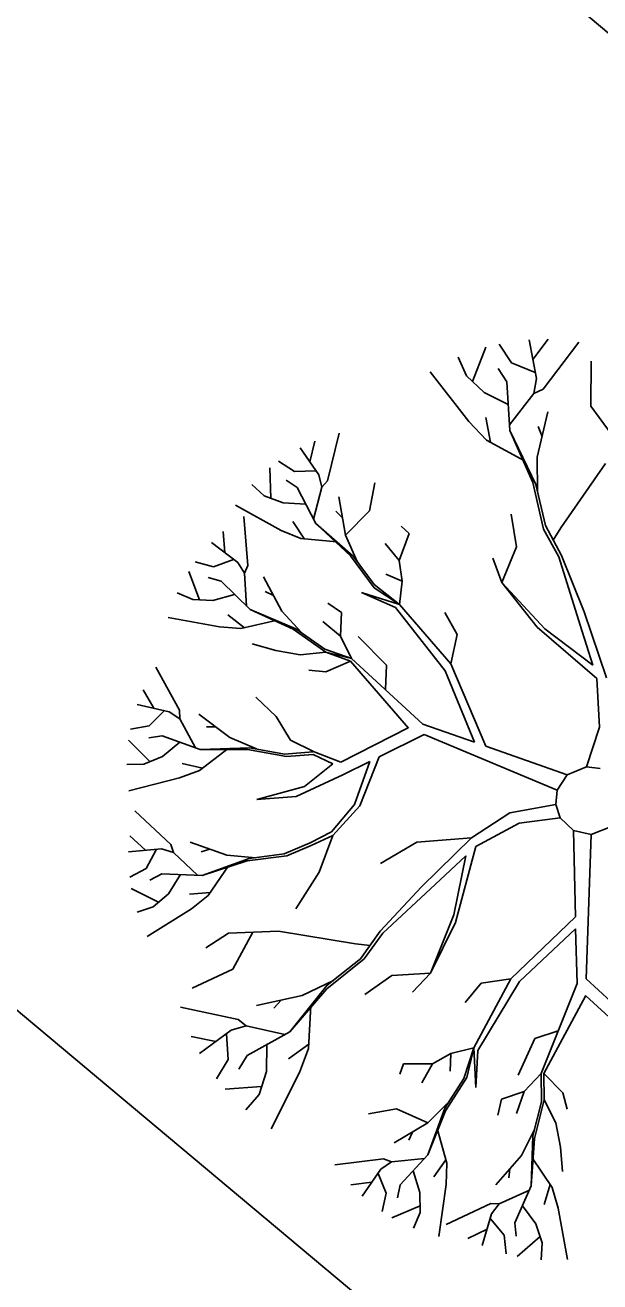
# Model space of a CAD drawing. Extents: x -438233 to -437334, y -1133133 to -1132623.
# Drawn here: x -437578.34 to -437576.812, y -1132702.67 to -1132699.331 of the extents above; entities that cross this region are included whole.
import ezdxf

# ---------------------------------------------------------------- set-up
doc = ezdxf.new("R2010")
doc.units = 0
for name, color, linetype in [('Vrstva 1', 7, 'Continuous'), ('Vrstva 50', 7, 'Continuous'), ('XR$3$Okno', 7, 'Continuous')]:
    doc.layers.add(name, color=color, linetype=linetype)

msp = doc.modelspace()

# ---------------------------------------------------------------- linework, layer by layer
at = {"layer": 'Vrstva 1'}
for p, q in [((-437577.0473, -1132700.2281), (-437577.0804, -1132700.1779)), ((-437576.9807, -1132700.2693), (-437577.0003, -1132700.1666)), ((-437576.9903, -1132700.2193), (-437576.9496, -1132700.1654)), ((-437576.9631, -1132700.2977), (-437576.868, -1132700.1733)), ((-437577.1667, -1132700.2622), (-437577.1887, -1132700.2129)), ((-437577.1507, -1132700.2774), (-437577.1157, -1132700.1867)), ((-437577.0598, -1132700.2786), (-437577.0829, -1132700.2431)), ((-437576.9844, -1132700.2534), (-437577.0473, -1132700.2281)), ((-437576.8362, -1132700.343), (-437576.8354, -1132700.2232)), ((-437577.1605, -1132700.3842), (-437577.2632, -1132700.2519)), ((-437577.1201, -1132700.3065), (-437577.1667, -1132700.2622)), ((-437577.0515, -1132700.408), (-437577.0598, -1132700.2786)), ((-437576.9876, -1132700.3092), (-437576.9807, -1132700.2693)), ((-437577.0559, -1132700.3386), (-437577.1201, -1132700.3065)), ((-437577.0522, -1132700.3923), (-437576.9876, -1132700.3092)), ((-437576.9876, -1132700.3092), (-437576.9631, -1132700.2977)), ((-437576.7702, -1132700.433), (-437576.8362, -1132700.343)), ((-437577.1034, -1132700.4388), (-437577.1155, -1132700.3734)), ((-437576.979, -1132700.479), (-437576.9503, -1132700.3582)), ((-437577.5366, -1132700.5417), (-437577.505, -1132700.4148)), ((-437577.1135, -1132700.4332), (-437577.1605, -1132700.3842)), ((-437576.9907, -1132700.5459), (-437577.0515, -1132700.408)), ((-437576.9829, -1132700.5508), (-437577.0515, -1132700.408)), ((-437576.9658, -1132700.4236), (-437576.9768, -1132700.3969)), ((-437577.5832, -1132700.4908), (-437577.5699, -1132700.4361)), ((-437577.0128, -1132700.4883), (-437577.1135, -1132700.4332)), ((-437577.5594, -1132700.5258), (-437577.6086, -1132700.4538)), ((-437576.9783, -1132700.5711), (-437576.979, -1132700.479)), ((-437577.6868, -1132700.588), (-437577.69, -1132700.5072)), ((-437577.6243, -1132700.5163), (-437577.6662, -1132700.4891)), ((-437577.5677, -1132700.5148), (-437577.6243, -1132700.5163)), ((-437576.9158, -1132700.6662), (-437576.797, -1132700.4954)), ((-437577.6167, -1132700.5589), (-437577.6464, -1132700.5395)), ((-437577.5516, -1132700.5584), (-437577.5594, -1132700.5258)), ((-437577.5516, -1132700.5584), (-437577.5366, -1132700.5417)), ((-437577.4244, -1132700.6214), (-437577.4102, -1132700.5464)), ((-437576.9618, -1132700.6699), (-437576.9907, -1132700.5459)), ((-437577.7042, -1132700.5817), (-437577.7373, -1132700.5513)), ((-437577.6537, -1132700.6003), (-437577.7042, -1132700.5817)), ((-437577.5677, -1132700.6549), (-437577.6167, -1132700.5589)), ((-437577.5736, -1132700.6434), (-437577.5516, -1132700.5584)), ((-437576.9572, -1132700.6603), (-437576.9829, -1132700.5508)), ((-437577.6591, -1132700.6731), (-437577.7811, -1132700.6059)), ((-437577.5942, -1132700.6037), (-437577.6537, -1132700.6003)), ((-437577.4886, -1132700.6855), (-437577.5065, -1132700.5836)), ((-437577.7483, -1132700.7662), (-437577.7583, -1132700.6358)), ((-437577.4969, -1132700.639), (-437577.5141, -1132700.6221)), ((-437577.4886, -1132700.6855), (-437577.4244, -1132700.6214)), ((-437577.0336, -1132700.7172), (-437577.0478, -1132700.6302)), ((-437577.8088, -1132700.7326), (-437577.8135, -1132700.6762)), ((-437577.6069, -1132700.6951), (-437577.6591, -1132700.6731)), ((-437577.5971, -1132700.6961), (-437577.628, -1132700.6498)), ((-437577.4756, -1132700.7404), (-437577.5677, -1132700.6549)), ((-437577.468, -1132700.7417), (-437577.5677, -1132700.6549)), ((-437577.3462, -1132700.7529), (-437577.319, -1132700.6811)), ((-437577.319, -1132700.6811), (-437577.3409, -1132700.662)), ((-437576.9217, -1132700.7436), (-437576.9618, -1132700.6699)), ((-437576.9572, -1132700.6603), (-437576.9141, -1132700.7397)), ((-437576.9158, -1132700.6662), (-437576.9364, -1132700.699)), ((-437577.775, -1132700.7581), (-437577.8443, -1132700.7054)), ((-437577.5116, -1132700.7037), (-437577.6069, -1132700.6951)), ((-437577.4575, -1132700.7556), (-437577.4886, -1132700.6855)), ((-437577.3462, -1132700.7529), (-437577.383, -1132700.7081)), ((-437577.4126, -1132700.8259), (-437577.4756, -1132700.7404)), ((-437577.4121, -1132700.8171), (-437577.468, -1132700.7417)), ((-437577.0726, -1132700.812), (-437577.0973, -1132700.7468)), ((-437577.0726, -1132700.812), (-437577.0336, -1132700.7172)), ((-437576.9217, -1132700.7436), (-437576.8646, -1132700.9247)), ((-437576.9141, -1132700.7397), (-437576.854, -1132700.8896)), ((-437577.8764, -1132700.8578), (-437577.9048, -1132700.7821)), ((-437577.8394, -1132700.7696), (-437577.8877, -1132700.7571)), ((-437577.786, -1132700.7505), (-437577.8394, -1132700.7696)), ((-437577.7571, -1132700.7867), (-437577.775, -1132700.7581)), ((-437577.7571, -1132700.7867), (-437577.7483, -1132700.7662)), ((-437577.3379, -1132700.8083), (-437577.3462, -1132700.7529)), ((-437577.8191, -1132700.808), (-437577.8531, -1132700.7987)), ((-437577.7419, -1132700.8835), (-437577.8191, -1132700.808)), ((-437577.7512, -1132700.8747), (-437577.7571, -1132700.7867)), ((-437577.6574, -1132700.8879), (-437577.7066, -1132700.7965)), ((-437577.3379, -1132700.8083), (-437577.381, -1132700.7899)), ((-437577.345, -1132700.8703), (-437577.3379, -1132700.8083)), ((-437576.9591, -1132700.935), (-437577.0726, -1132700.812)), ((-437576.9792, -1132700.9301), (-437577.0726, -1132700.812)), ((-437577.8946, -1132700.857), (-437577.9357, -1132700.8387)), ((-437577.7836, -1132700.8431), (-437577.8411, -1132700.859)), ((-437577.6799, -1132700.846), (-437577.7017, -1132700.8352)), ((-437577.3558, -1132700.8781), (-437577.446, -1132700.8382)), ((-437577.345, -1132700.8703), (-437577.446, -1132700.8382)), ((-437577.4126, -1132700.8259), (-437577.345, -1132700.8703)), ((-437577.4121, -1132700.8171), (-437577.4121, -1132700.8171)), ((-437577.4121, -1132700.8171), (-437577.345, -1132700.8703)), ((-437577.8411, -1132700.859), (-437577.8946, -1132700.857)), ((-437577.4991, -1132700.8909), (-437577.5356, -1132700.8666)), ((-437577.2237, -1132701.0464), (-437577.3558, -1132700.8781)), ((-437577.2083, -1132701.0273), (-437577.345, -1132700.8703)), ((-437577.8233, -1132700.9296), (-437577.96, -1132700.9043)), ((-437577.7571, -1132700.9318), (-437577.8012, -1132700.8977)), ((-437577.6736, -1132700.9124), (-437577.7667, -1132700.934)), ((-437577.6277, -1132700.9359), (-437577.7419, -1132700.8835)), ((-437577.6204, -1132700.9345), (-437577.7419, -1132700.8835)), ((-437577.6057, -1132700.9445), (-437577.6574, -1132700.8879)), ((-437577.5016, -1132700.9546), (-437577.5486, -1132700.9151)), ((-437577.5016, -1132700.9546), (-437577.4991, -1132700.8909)), ((-437577.1919, -1132700.9497), (-437577.2242, -1132700.8916)), ((-437576.854, -1132700.8896), (-437576.7947, -1132701.0651)), ((-437577.7667, -1132700.934), (-437577.8233, -1132700.9296)), ((-437577.541, -1132700.9967), (-437577.6277, -1132700.9359)), ((-437577.5432, -1132700.9884), (-437577.6204, -1132700.9345)), ((-437577.2083, -1132701.0273), (-437577.1919, -1132700.9497)), ((-437576.8202, -1132701.0663), (-437576.9792, -1132700.9301)), ((-437576.831, -1132701.0315), (-437576.9591, -1132700.935)), ((-437576.8646, -1132700.9247), (-437576.831, -1132701.0315)), ((-437577.6738, -1132700.9923), (-437577.7368, -1132700.9742)), ((-437577.4727, -1132701.0136), (-437577.5016, -1132700.9546)), ((-437577.3793, -1132701.031), (-437577.455, -1132700.9548)), ((-437577.6086, -1132701.004), (-437577.6738, -1132700.9923)), ((-437577.541, -1132700.9967), (-437577.6086, -1132701.004)), ((-437577.5432, -1132700.9884), (-437577.4727, -1132701.0136)), ((-437577.4727, -1132701.0136), (-437577.541, -1132700.9967)), ((-437577.4749, -1132701.0202), (-437577.541, -1132700.9967)), ((-437577.2825, -1132701.1878), (-437577.4727, -1132701.0136)), ((-437577.9293, -1132701.151), (-437577.9928, -1132701.0369)), ((-437577.541, -1132701.0491), (-437577.5861, -1132701.0447)), ((-437577.4749, -1132701.0202), (-437577.541, -1132701.0491)), ((-437577.321, -1132701.1983), (-437577.4749, -1132701.0202)), ((-437577.3825, -1132701.0959), (-437577.3793, -1132701.031)), ((-437577.1458, -1132701.2361), (-437577.2237, -1132701.0464)), ((-437577.1157, -1132701.2466), (-437577.2083, -1132701.0273)), ((-437576.8202, -1132701.0663), (-437576.8136, -1132701.1964)), ((-437577.9982, -1132701.1457), (-437578.0259, -1132701.0969)), ((-437577.6731, -1132701.1675), (-437577.7265, -1132701.1167)), ((-437577.9568, -1132701.155), (-437578.0418, -1132701.1359)), ((-437577.9705, -1132701.1525), (-437578.0107, -1132701.1922)), ((-437577.9289, -1132701.1736), (-437577.9568, -1132701.155)), ((-437577.9289, -1132701.1736), (-437577.9293, -1132701.151)), ((-437577.887, -1132701.251), (-437577.9289, -1132701.1736)), ((-437577.7961, -1132701.2238), (-437577.8786, -1132701.1613)), ((-437577.6344, -1132701.2304), (-437577.6731, -1132701.1675)), ((-437578.0107, -1132701.1922), (-437578.0599, -1132701.201)), ((-437577.834, -1132701.1951), (-437577.858, -1132701.1947)), ((-437577.3217, -1132701.1978), (-437577.5008, -1132701.2887)), ((-437577.2798, -1132701.2152), (-437577.3994, -1132701.275)), ((-437577.1458, -1132701.2361), (-437577.2825, -1132701.1878)), ((-437576.9258, -1132701.3632), (-437577.2798, -1132701.2152)), ((-437576.8136, -1132701.1964), (-437576.8477, -1132701.3012)), ((-437578.0075, -1132701.2878), (-437578.0651, -1132701.2307)), ((-437577.9761, -1132701.2187), (-437578.0109, -1132701.2245)), ((-437577.8747, -1132701.2554), (-437577.9761, -1132701.2187)), ((-437577.9291, -1132701.2358), (-437577.9749, -1132701.274)), ((-437577.7253, -1132701.2539), (-437577.7961, -1132701.2238)), ((-437577.6344, -1132701.2304), (-437577.5719, -1132701.2618)), ((-437576.8991, -1132701.323), (-437577.1157, -1132701.2466)), ((-437577.9749, -1132701.274), (-437578.0242, -1132701.2946)), ((-437577.8005, -1132701.2527), (-437577.8762, -1132701.3113)), ((-437577.7429, -1132701.2508), (-437577.8747, -1132701.2554)), ((-437577.749, -1132701.2552), (-437577.8747, -1132701.2554)), ((-437577.6449, -1132701.2743), (-437577.749, -1132701.2552)), ((-437577.6503, -1132701.2677), (-437577.7429, -1132701.2508)), ((-437577.5748, -1132701.2684), (-437577.5224, -1132701.2936)), ((-437577.5719, -1132701.2618), (-437577.5008, -1132701.2887)), ((-437577.3994, -1132701.275), (-437577.4506, -1132701.4051)), ((-437578.0242, -1132701.2946), (-437578.0695, -1132701.2951)), ((-437577.8762, -1132701.3113), (-437577.9293, -1132701.3309)), ((-437577.8683, -1132701.3052), (-437577.9225, -1132701.2927)), ((-437577.5974, -1132701.3534), (-437577.5224, -1132701.2936)), ((-437577.4242, -1132701.2873), (-437577.4954, -1132701.3228)), ((-437577.4242, -1132701.2873), (-437577.4643, -1132701.4014)), ((-437576.8477, -1132701.3012), (-437576.8991, -1132701.323)), ((-437576.8112, -1132701.3056), (-437576.8477, -1132701.3012)), ((-437577.9293, -1132701.3309), (-437578.0643, -1132701.3649)), ((-437577.4954, -1132701.3228), (-437577.6192, -1132701.3799)), ((-437576.8991, -1132701.323), (-437576.9258, -1132701.3632)), ((-437577.724, -1132701.3885), (-437577.5974, -1132701.3534)), ((-437577.6192, -1132701.3799), (-437577.724, -1132701.3885)), ((-437576.9258, -1132701.3632), (-437576.9295, -1132701.4019)), ((-437577.4643, -1132701.4014), (-437577.5256, -1132701.4744)), ((-437577.4506, -1132701.4051), (-437577.5224, -1132701.4838)), ((-437577.0513, -1132701.4232), (-437576.9295, -1132701.4019)), ((-437576.9295, -1132701.4019), (-437576.9177, -1132701.4367)), ((-437577.9529, -1132701.5075), (-437578.0484, -1132701.4179)), ((-437577.1537, -1132701.4904), (-437577.0513, -1132701.4232)), ((-437577.027, -1132701.4512), (-437576.9177, -1132701.4367)), ((-437576.9177, -1132701.4367), (-437576.8825, -1132701.4703)), ((-437577.5256, -1132701.4744), (-437577.5824, -1132701.5036)), ((-437577.5224, -1132701.4838), (-437577.5797, -1132701.5102)), ((-437577.5224, -1132701.4838), (-437577.5584, -1132701.5815)), ((-437577.1417, -1132701.5129), (-437577.027, -1132701.4512)), ((-437576.8825, -1132701.4703), (-437576.8773, -1132701.7001)), ((-437576.8825, -1132701.4703), (-437576.8357, -1132701.4811)), ((-437576.8357, -1132701.4811), (-437576.8484, -1132701.8647)), ((-437576.8357, -1132701.4811), (-437576.7818, -1132701.4597)), ((-437578.0202, -1132701.5232), (-437578.0614, -1132701.485)), ((-437577.9455, -1132701.5286), (-437577.9529, -1132701.5075)), ((-437577.8037, -1132701.5357), (-437577.9017, -1132701.5016)), ((-437577.5824, -1132701.5036), (-437577.6515, -1132701.5328)), ((-437577.6444, -1132701.5377), (-437577.5797, -1132701.5102)), ((-437577.2987, -1132701.5016), (-437577.3952, -1132701.558)), ((-437577.1537, -1132701.4904), (-437577.2987, -1132701.5016)), ((-437577.2865, -1132701.62), (-437577.1537, -1132701.4904)), ((-437577.1417, -1132701.5129), (-437577.1961, -1132701.715)), ((-437577.9779, -1132701.5193), (-437578.0648, -1132701.5274)), ((-437577.9916, -1132701.5215), (-437578.0178, -1132701.5715)), ((-437577.9455, -1132701.5286), (-437577.9779, -1132701.5193)), ((-437577.8821, -1132701.5894), (-437577.9455, -1132701.5286)), ((-437577.8487, -1132701.5203), (-437577.8718, -1132701.5271)), ((-437577.7446, -1132701.545), (-437577.8691, -1132701.5898)), ((-437577.7495, -1132701.5511), (-437577.8691, -1132701.5898)), ((-437577.7272, -1132701.5428), (-437577.8037, -1132701.5357)), ((-437577.6444, -1132701.5377), (-437577.7495, -1132701.5511)), ((-437577.6515, -1132701.5328), (-437577.7446, -1132701.545)), ((-437577.2502, -1132701.6141), (-437577.1684, -1132701.5379)), ((-437577.1684, -1132701.5379), (-437577.2005, -1132701.6949)), ((-437578.0178, -1132701.5715), (-437578.0619, -1132701.5947)), ((-437577.799, -1132701.5646), (-437577.8531, -1132701.6437)), ((-437577.5584, -1132701.5815), (-437577.6204, -1132701.6783)), ((-437577.9769, -1132701.5859), (-437578.0085, -1132701.6023)), ((-437577.8691, -1132701.5898), (-437577.9769, -1132701.5859)), ((-437577.9269, -1132701.5879), (-437577.9587, -1132701.6384)), ((-437577.3891, -1132701.7435), (-437577.2502, -1132701.6141)), ((-437577.9854, -1132701.6614), (-437578.0577, -1132701.6246)), ((-437577.9587, -1132701.6384), (-437577.9997, -1132701.6731)), ((-437577.8475, -1132701.6357), (-437577.9029, -1132701.6401)), ((-437577.8531, -1132701.6437), (-437577.898, -1132701.6783)), ((-437577.396, -1132701.7383), (-437577.2865, -1132701.62)), ((-437577.9997, -1132701.6731), (-437578.042, -1132701.6874)), ((-437577.898, -1132701.6783), (-437578.0158, -1132701.7523)), ((-437577.2005, -1132701.6949), (-437577.2622, -1132701.85)), ((-437577.1961, -1132701.715), (-437577.2622, -1132701.85)), ((-437576.8773, -1132701.7001), (-437577.0493, -1132701.8645)), ((-437577.7992, -1132701.7435), (-437577.8598, -1132701.7827)), ((-437577.6667, -1132701.7378), (-437577.7992, -1132701.7435)), ((-437577.7348, -1132701.7408), (-437577.7875, -1132701.8388)), ((-437577.4616, -1132701.7716), (-437577.6667, -1132701.7378)), ((-437577.4489, -1132701.8113), (-437577.396, -1132701.7383)), ((-437577.3891, -1132701.7435), (-437577.4386, -1132701.8116)), ((-437576.8768, -1132701.7319), (-437577.0263, -1132701.8721)), ((-437576.8768, -1132701.7319), (-437576.8731, -1132701.8767)), ((-437577.4616, -1132701.7716), (-437577.4232, -1132701.776)), ((-437577.4386, -1132701.8116), (-437577.5378, -1132701.8912)), ((-437577.4489, -1132701.8113), (-437577.5369, -1132701.8819)), ((-437577.7875, -1132701.8388), (-437577.896, -1132701.8895)), ((-437577.2622, -1132701.85), (-437577.3649, -1132701.8559)), ((-437577.2622, -1132701.85), (-437577.3107, -1132701.9005)), ((-437577.5369, -1132701.8819), (-437577.6361, -1132702.0051)), ((-437577.5204, -1132701.8687), (-437577.6032, -1132701.9091)), ((-437577.3649, -1132701.8559), (-437577.4374, -1132701.9064)), ((-437577.1282, -1132701.8765), (-437577.1708, -1132701.9272)), ((-437577.0493, -1132701.8645), (-437577.1478, -1132702.0477)), ((-437577.0263, -1132701.8721), (-437577.1368, -1132702.0549)), ((-437577.0493, -1132701.8645), (-437577.1282, -1132701.8765)), ((-437576.8731, -1132701.8767), (-437576.9687, -1132702.1163)), ((-437576.8484, -1132701.8647), (-437576.7504, -1132701.9551)), ((-437577.6032, -1132701.9091), (-437577.7248, -1132701.9353)), ((-437577.5378, -1132701.8912), (-437577.6361, -1132702.0051)), ((-437576.8496, -1132701.9091), (-437576.9616, -1132702.1161)), ((-437576.8499, -1132701.9101), (-437576.7014, -1132702.0453)), ((-437577.7738, -1132701.9728), (-437577.9271, -1132701.9404)), ((-437577.6589, -1132701.9208), (-437577.6785, -1132701.9422)), ((-437577.5805, -1132701.9355), (-437577.5868, -1132702.0502)), ((-437577.7529, -1132701.9899), (-437577.7738, -1132701.9728)), ((-437577.8328, -1132702.0308), (-437577.899, -1132702.0176)), ((-437577.7919, -1132702.001), (-437577.8762, -1132702.0629)), ((-437577.8046, -1132702.0112), (-437577.8005, -1132702.0789)), ((-437577.7529, -1132701.9899), (-437577.7919, -1132702.001)), ((-437577.6498, -1132702.0125), (-437577.7529, -1132701.9899)), ((-437577.6361, -1132702.0051), (-437577.7495, -1132702.0683)), ((-437576.9236, -1132702.0029), (-437576.9856, -1132702.023)), ((-437577.6971, -1132702.0389), (-437577.6981, -1132702.1107)), ((-437577.5859, -1132702.0387), (-437577.64, -1132702.0776)), ((-437577.5868, -1132702.0502), (-437577.6108, -1132702.1139)), ((-437577.1478, -1132702.0477), (-437577.2086, -1132702.0632)), ((-437577.1478, -1132702.0477), (-437577.174, -1132702.1293)), ((-437577.1657, -1132702.1269), (-437577.1478, -1132702.0477)), ((-437577.1478, -1132702.0477), (-437577.1422, -1132702.1536)), ((-437576.9856, -1132702.023), (-437577.0297, -1132702.1208)), ((-437577.8005, -1132702.0789), (-437577.8313, -1132702.1303)), ((-437577.7495, -1132702.0683), (-437577.7716, -1132702.1046)), ((-437577.2086, -1132702.0632), (-437577.2571, -1132702.0904)), ((-437577.2086, -1132702.0632), (-437577.2103, -1132702.11)), ((-437577.1368, -1132702.0549), (-437577.1422, -1132702.1536)), ((-437577.6981, -1132702.1107), (-437577.7182, -1132702.172)), ((-437577.6108, -1132702.1139), (-437577.6861, -1132702.2631)), ((-437577.334, -1132702.0906), (-437577.344, -1132702.1178)), ((-437577.2571, -1132702.0904), (-437577.334, -1132702.0906)), ((-437577.2571, -1132702.0904), (-437577.286, -1132702.1411)), ((-437576.9687, -1132702.1163), (-437577.0135, -1132702.1641)), ((-437576.9672, -1132702.1913), (-437576.9687, -1132702.1163)), ((-437576.9616, -1132702.1161), (-437576.9111, -1132702.1676)), ((-437576.9616, -1132702.1161), (-437576.9601, -1132702.1862)), ((-437577.7113, -1132702.1511), (-437577.8081, -1132702.1582)), ((-437577.174, -1132702.1293), (-437577.2247, -1132702.2085)), ((-437577.1657, -1132702.1269), (-437577.2228, -1132702.2158)), ((-437577.7182, -1132702.172), (-437577.7532, -1132702.2131)), ((-437577.074, -1132702.1847), (-437577.0838, -1132702.2273)), ((-437577.0135, -1132702.1641), (-437577.074, -1132702.1847)), ((-437577.0135, -1132702.1641), (-437577.0339, -1132702.2222)), ((-437576.9111, -1132702.1676), (-437576.8994, -1132702.2114)), ((-437577.3526, -1132702.2102), (-437577.4276, -1132702.2234)), ((-437577.2698, -1132702.2477), (-437577.3526, -1132702.2102)), ((-437577.2247, -1132702.2085), (-437577.27, -1132702.3324)), ((-437577.2228, -1132702.2158), (-437577.27, -1132702.3324)), ((-437577.2152, -1132702.1933), (-437577.2698, -1132702.2477)), ((-437576.9672, -1132702.1913), (-437576.9905, -1132702.2822)), ((-437576.9601, -1132702.1862), (-437576.9863, -1132702.2888)), ((-437576.9601, -1132702.1862), (-437576.9295, -1132702.2469)), ((-437577.2698, -1132702.2477), (-437577.3587, -1132702.3006)), ((-437576.9295, -1132702.2469), (-437576.9172, -1132702.3121)), ((-437577.3105, -1132702.2717), (-437577.3203, -1132702.2937)), ((-437577.2446, -1132702.2626), (-437577.2191, -1132702.3545)), ((-437576.9861, -1132702.2653), (-437577.0209, -1132702.3339)), ((-437576.9905, -1132702.2822), (-437576.9947, -1132702.4143)), ((-437576.9863, -1132702.2888), (-437576.9947, -1132702.4143)), ((-437576.9172, -1132702.3121), (-437576.9121, -1132702.377)), ((-437577.3874, -1132702.3432), (-437577.517, -1132702.3589)), ((-437577.3663, -1132702.3513), (-437577.3943, -1132702.3702)), ((-437577.3663, -1132702.3513), (-437577.3874, -1132702.3432)), ((-437577.2789, -1132702.3417), (-437577.3663, -1132702.3513)), ((-437577.27, -1132702.3324), (-437577.3428, -1132702.4123)), ((-437577.2215, -1132702.3454), (-437577.2539, -1132702.3905)), ((-437577.0209, -1132702.3339), (-437577.0887, -1132702.4121)), ((-437576.9922, -1132702.34), (-437576.9391, -1132702.4194)), ((-437577.3943, -1132702.3702), (-437577.444, -1132702.442)), ((-437577.4016, -1132702.3819), (-437577.3801, -1132702.4344)), ((-437577.309, -1132702.3751), (-437577.2909, -1132702.4322)), ((-437577.2191, -1132702.3545), (-437577.221, -1132702.4113)), ((-437577.0518, -1132702.3697), (-437577.054, -1132702.3937)), ((-437577.4185, -1132702.405), (-437577.4744, -1132702.4118)), ((-437577.3428, -1132702.4123), (-437577.3504, -1132702.4469)), ((-437577.221, -1132702.4113), (-437577.2406, -1132702.5493)), ((-437576.9947, -1132702.4143), (-437577.0383, -1132702.5132)), ((-437576.9444, -1132702.4113), (-437576.9606, -1132702.4645)), ((-437576.9391, -1132702.4194), (-437576.9231, -1132702.4736)), ((-437577.3801, -1132702.4344), (-437577.3908, -1132702.4831)), ((-437577.2909, -1132702.4322), (-437577.2904, -1132702.4858)), ((-437576.9998, -1132702.426), (-437577.0799, -1132702.4628)), ((-437577.2904, -1132702.4674), (-437577.3651, -1132702.4993)), ((-437577.2904, -1132702.4858), (-437577.3073, -1132702.5275)), ((-437577.1022, -1132702.4618), (-437577.2208, -1132702.5177)), ((-437577.0799, -1132702.4628), (-437577.1022, -1132702.4618)), ((-437577.0799, -1132702.4628), (-437577.1003, -1132702.4895)), ((-437577.0179, -1132702.4674), (-437576.9827, -1132702.5155)), ((-437576.9231, -1132702.4736), (-437576.8981, -1132702.6108)), ((-437577.1003, -1132702.4895), (-437577.125, -1132702.573)), ((-437577.1034, -1132702.5027), (-437577.0667, -1132702.5461)), ((-437577.0383, -1132702.5132), (-437577.0346, -1132702.5485)), ((-437576.9827, -1132702.5155), (-437576.9655, -1132702.5662)), ((-437577.1123, -1132702.5302), (-437577.1632, -1132702.5544)), ((-437577.0667, -1132702.5461), (-437577.0616, -1132702.5953)), ((-437576.9714, -1132702.549), (-437577.0319, -1132702.6024)), ((-437576.9655, -1132702.5662), (-437576.968, -1132702.6112))]:
    msp.add_line(p, q, dxfattribs=at)
msp.add_lwpolyline([(-437584.7672, -1132696.5818), (-437581.0425, -1132692.1358), (-437578.7429, -1132694.0624), (-437578.486, -1132693.7558), (-437576.1864, -1132695.6823), (-437574.1314, -1132693.2294), (-437567.9982, -1132698.3676), (-437566.7119, -1132696.8342), (-437564.4165, -1132698.7572), (-437568.9128, -1132704.1241), (-437568.9128, -1132704.1241), (-437569.678, -1132705.0375), (-437574.2649, -1132701.1947), (-437576.3352, -1132703.6459)], close=True, dxfattribs=at)
for points in [[(-437577.6503, -1132701.2677), (-437577.5756, -1132701.2611)], [(-437577.6449, -1132701.2743), (-437577.5748, -1132701.2684)]]:
    msp.add_lwpolyline(points, dxfattribs=at)
at = {"layer": 'Vrstva 50'}
msp.add_lwpolyline([(-437584.7672, -1132696.5818), (-437576.3352, -1132703.6459), (-437574.2649, -1132701.1947), (-437569.678, -1132705.0375), (-437568.9128, -1132704.1241), (-437566.6107, -1132706.0528), (-437566.4958, -1132709.4633), (-437572.5968, -1132716.7263), (-437575.196, -1132714.5488), (-437576.7863, -1132709.1612), (-437577.0994, -1132708.3133), (-437577.4487, -1132707.688), (-437578.1701, -1132706.7344), (-437578.6877, -1132706.2605)], dxfattribs=at)
at = {"layer": 'XR$3$Okno'}
msp.add_lwpolyline([(-437574.4086, -1132701.3462), (-437582.8407, -1132694.2821), (-437584.7672, -1132696.5818), (-437576.3352, -1132703.6459), (-437574.4086, -1132701.3462)], dxfattribs=at)

doc.saveas('drawing.dxf')
